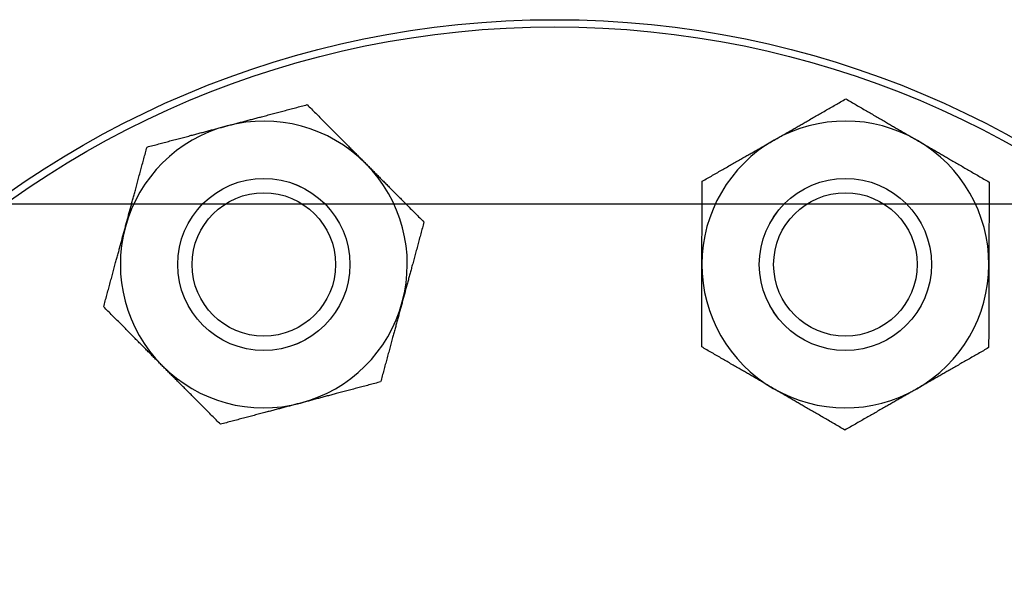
# Model space of a CAD drawing. Header units: inches. Extents: x 18 to 846, y -44 to 561.
# Tile 331 of 642: x 329.16 to 333.45, y 522.41 to 524.86. Entities that reach past the tile are written whole.
import ezdxf

# ---------------------------------------------------------------- set-up
doc = ezdxf.new("R2010")
doc.units = ezdxf.units.IN
doc.header["$LTSCALE"] = 24
doc.header["$MEASUREMENT"] = 0
doc.layers.add('Dimension (ANSI)', color=7, linetype='Continuous', lineweight=25)
doc.layers.add('Visible (ANSI)', color=7, linetype='Continuous', lineweight=30)
doc.styles.add('Note Text (ANSI)', font='tahoma.ttf')
doc.dimstyles.new('SB Fraction-16 (ANSI)', dxfattribs={"dimscale": 24, "dimtxt": 0.125, "dimasz": 0.098425, "dimexe": 0.125, "dimexo": 0.0625, "dimgap": 0.031496, "dimtad": 0, "dimtih": 1, "dimtoh": 1, "dimdec": 4, "dimrnd": 1e-08, "dimzin": 0, "dimdsep": 46, "dimlunit": 5, "dimtxsty": 'Note Text (ANSI)', "dimcen": 0.09, "dimdle": 0.393701, "dimclrd": 256, "dimclre": 256, "dimclrt": 256, "dimadec": 0, "dimazin": 3, "dimtfac": 0.96, "dimtofl": 0, "dimtmove": 0, "dimatfit": 3, "dimfxl": 1, "dimfrac": 2, "dimtolj": 1, "dimtzin": 12, "dimlwd": -1, "dimlwe": -1, "dimarcsym": 0})

# ---------------------------------------------------------------- blocks, each defined once
blk = doc.blocks.new('*D18')
at = {"layer": 'Defpoints', "color": 0, "transparency": 16777216}
for p in [(336.1784, 524.0563), (247.3595, 404.0563), (336.1784, 404.0563)]:
    blk.add_point(p, dxfattribs=at)
at = {"layer": 'Dimension (ANSI)', "transparency": 16777216}
for p, q in [((334.6784, 524.0563), (244.3595, 524.0563)), ((247.3595, 521.6941), (247.3595, 466.3747)), ((247.3595, 406.4185), (247.3595, 461.7379)), ((334.6784, 404.0563), (244.3595, 404.0563))]:
    blk.add_line(p, q, dxfattribs=at)
for points in [[(246.9658, 521.6941), (247.7532, 521.6941), (247.3595, 524.0563)], [(246.9658, 406.4185), (247.7532, 406.4185), (247.3595, 404.0563)]]:
    blk.add_solid(points, dxfattribs=at)
at = {"layer": 'Dimension (ANSI)', "transparency": 16777216, "insert": (244.292, 465.6188), "char_height": 3, "attachment_point": 1, "style": 'Note Text (ANSI)'}
blk.add_mtext('\\A1;120', dxfattribs=at)

msp = doc.modelspace()

# ---------------------------------------------------------------- linework, layer by layer
at = {"layer": 'Visible (ANSI)'}
for centre, radius in [((331.48689, 520.73556), 4.125), ((331.48689, 520.73556), 4.09375), ((330.22021, 523.7936), 0.37513), ((330.22021, 523.7936), 0.375), ((332.75357, 523.7936), 0.37513), ((332.75357, 523.7936), 0.375), ((330.22021, 523.7936), 0.3125), ((332.75357, 523.7936), 0.3125)]:
    msp.add_circle(centre, radius, dxfattribs=at)
for centre, start, end in [((330.22021, 523.7936), 44.83678, 104.83678), ((332.75357, 523.7936), 59.83678, 119.83678), ((330.22021, 523.7936), 104.83678, 164.83678), ((332.75357, 523.7936), 119.83678, 179.83678), ((332.75357, 523.7936), 359.83678, 59.83678), ((330.22021, 523.7936), 344.83678, 44.83678), ((330.22021, 523.7936), 164.83678, 224.83678), ((332.75357, 523.7936), 179.83678, 239.83678), ((332.75357, 523.7936), 299.83678, 359.83678), ((330.22021, 523.7936), 284.83678, 344.83678), ((330.22021, 523.7936), 224.83678, 284.83678), ((332.75357, 523.7936), 239.83678, 299.83678)]:
    msp.add_arc(centre, 0.625, start, end, dxfattribs=at)
for points in [[(332.44261, 524.33576), (332.58788, 524.41908), (332.75563, 524.51529)], [(332.75563, 524.51529), (332.92282, 524.41812), (333.06761, 524.33398)], [(330.06016, 524.39777), (330.22205, 524.44065), (330.40898, 524.49017)], [(330.40898, 524.49017), (330.54532, 524.35304), (330.6634, 524.23429)], [(329.71135, 524.30537), (329.89828, 524.35488), (330.06016, 524.39777)], [(332.1296, 524.15623), (332.29734, 524.25244), (332.44261, 524.33576)], [(333.06761, 524.33398), (333.2124, 524.24983), (333.3796, 524.15267)], [(329.61696, 523.95709), (329.66077, 524.11872), (329.71135, 524.30537)], [(330.6634, 524.23429), (330.78148, 524.11553), (330.91783, 523.9784)], [(332.12857, 523.79538), (332.12905, 523.96285), (332.1296, 524.15623)], [(333.3796, 524.15267), (333.37904, 523.95929), (333.37857, 523.79182)], [(329.52258, 523.6088), (329.57316, 523.79545), (329.61696, 523.95709)], [(330.91783, 523.9784), (330.86725, 523.79176), (330.82345, 523.63012)], [(332.12754, 523.43454), (332.1281, 523.62792), (332.12857, 523.79538)], [(333.37857, 523.79182), (333.37809, 523.62436), (333.37754, 523.43098)], [(329.77701, 523.35292), (329.65893, 523.47168), (329.52258, 523.6088)], [(330.82345, 523.63012), (330.77964, 523.46849), (330.72906, 523.28184)], [(332.43953, 523.25323), (332.29474, 523.33738), (332.12754, 523.43454)], [(333.37754, 523.43098), (333.2098, 523.33477), (333.06453, 523.25145)], [(330.03143, 523.09704), (329.89509, 523.23417), (329.77701, 523.35292)], [(330.72906, 523.28184), (330.54213, 523.23233), (330.38025, 523.18944)], [(332.75151, 523.07192), (332.58432, 523.16908), (332.43953, 523.25323)], [(333.06453, 523.25145), (332.91926, 523.16813), (332.75151, 523.07192)], [(330.38025, 523.18944), (330.21836, 523.14656), (330.03143, 523.09704)]]:
    msp.add_rational_spline(points, [1, 1.0379548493, 1], degree=2, dxfattribs=at)

# ---------------------------------------------------------------- dimensions: what is measured, and where the dimension line sits
at = {"layer": 'Dimension (ANSI)'}
dim = msp.add_linear_dim(base=(247.35953, 404.0563), p1=(336.17843, 524.0563), p2=(336.17843, 404.0563), angle=90, dimstyle='SB Fraction-16 (ANSI)', override={"dimgap": 0.031496, "dimdec": 4, "dimtol": 0, "dimlim": 0, "dimtp": 0, "dimtm": 0, "dimtdec": 2, "dimatfit": 1}, dxfattribs=at)
dim.commit()
dim.dimension.update_dxf_attribs({"geometry": '*D18', "text_midpoint": (247.35953, 464.0563), "dimtype": 160})

doc.saveas('drawing.dxf')
